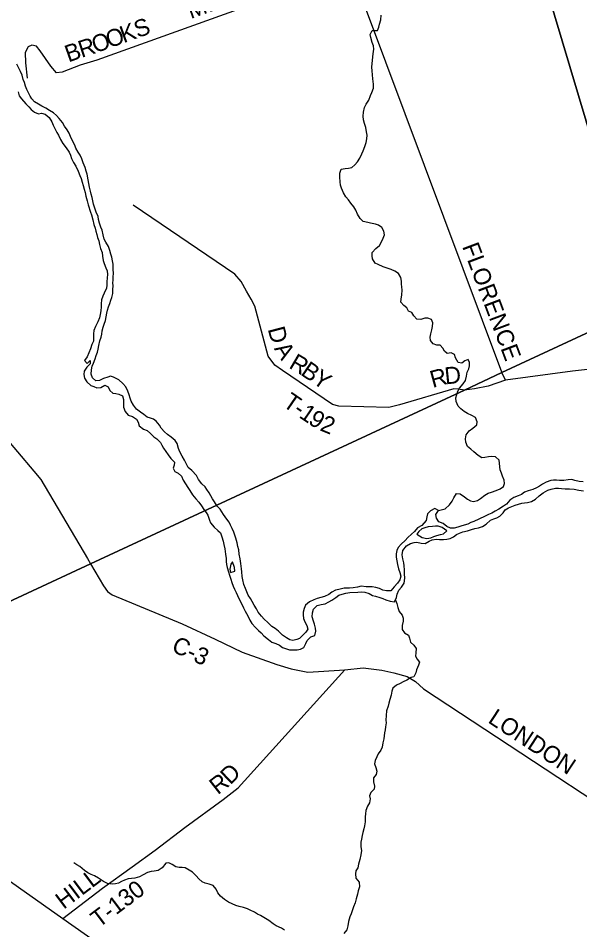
# Model space of a CAD drawing. Extents: x 1643459 to 2064572, y 425441 to 780708.
# Drawn here: x 1799369 to 1809274, y 599024 to 615098 of the extents above; entities that cross this region are included whole.
import ezdxf

# ---------------------------------------------------------------- set-up
doc = ezdxf.new("R2010")
doc.units = 0
for name, color, linetype in [('GM_X_City_Street', 7, 'Continuous'), ('GM_X_Major_River', 7, 'Continuous'), ('GM_X_Major_River_Text', 7, 'Continuous'), ('GM_X_Minor_Lake', 7, 'Continuous'), ('GM_X_Section_Text', 7, 'Continuous'), ('GM_X_Unincorporated_Text', 7, 'Continuous'), ('GM_X_US_Route', 7, 'Continuous'), ('RD_X_Text', 7, 'Continuous')]:
    doc.layers.add(name, color=color, linetype=linetype)

msp = doc.modelspace()

# ---------------------------------------------------------------- linework, layer by layer
at = {"layer": 'GM_X_City_Street'}
for points in [[(1788081, 631718), (1790269, 631741), (1792463, 631765), (1798625, 631871), (1804074, 631955), (1804758, 629443), (1806186, 624205), (1806771, 622059), (1808540, 616123), (1810366, 609995), (1807901, 608849), (1807239, 608541), (1800646, 605476), (1795084, 602890), (1793558, 602184), (1791118, 601055), (1790575, 602316), (1789055, 605851)], [(1826247, 584864), (1815752, 585365), (1810346, 585624), (1807802, 585759), (1796284, 586370), (1794642, 586457), (1794061, 586488), (1794168, 588257), (1794631, 595981), (1795084, 602890), (1800646, 605476), (1807239, 608541), (1807901, 608849), (1810366, 609995), (1808540, 616123), (1806771, 622059), (1811221, 621850), (1814649, 621689), (1819572, 621457), (1824722, 621285)]]:
    msp.add_lwpolyline(points, dxfattribs=at)
at = {"layer": 'GM_X_Major_River_Text'}
for points in [[(1805247, 615976), (1800755, 614357), (1800463, 614268), (1800146, 614147), (1800044, 614136), (1799945, 614255), (1799758, 614520), (1799688, 614605), (1799606, 614621), (1799544, 614595), (1799490, 614495), (1799497, 614309), (1799528, 614042)], [(1807131, 608554), (1807050, 608563), (1806094, 608282), (1805904, 608235), (1805026, 608257), (1804912, 608284), (1804033, 608885), (1803893, 608980), (1803776, 609137), (1803541, 610018), (1803478, 610141), (1803394, 610283), (1803303, 610456), (1803188, 610583), (1801395, 611804)], [(1807964, 608715), (1807655, 608608), (1807419, 608562), (1807239, 608541), (1807131, 608554)], [(1800155, 599220), (1800858, 599756), (1801378, 600136), (1801783, 600425), (1802309, 600829), (1802983, 601323), (1803246, 601526), (1805127, 603610)]]:
    msp.add_lwpolyline(points, dxfattribs=at)
at = {"layer": 'GM_X_Minor_Lake'}
for points in [[(1807898, 608859), (1805509, 615232), (1805276, 615881), (1805247, 615976), (1805102, 616457), (1804795, 617587), (1804427, 618940), (1804291, 619460), (1804218, 619656), (1804141, 620000), (1804100, 620172), (1804034, 620293), (1801697, 622715)], [(1809780, 608947), (1809147, 608877), (1807964, 608715), (1807901, 608849), (1807898, 608859)], [(1798775, 608133), (1799645, 607113), (1799768, 606962), (1800591, 605568)], [(1800591, 605568), (1800646, 605476), (1800874, 605089), (1800942, 604986), (1801028, 604928), (1802258, 604417), (1802843, 604149), (1803320, 603921), (1803931, 603703), (1804185, 603624), (1804477, 603569), (1805127, 603610), (1805455, 603640), (1805781, 603604), (1805993, 603555), (1806230, 603488), (1806376, 603399), (1806518, 603274), (1811686, 599877), (1811923, 599698), (1812186, 599448), (1812439, 599170), (1814450, 597487)]]:
    msp.add_lwpolyline(points, dxfattribs=at)
at = {"layer": 'GM_X_Unincorporated_Text'}
for points in [[(1799988, 613429), (1799922, 613472), (1799853, 613511), (1799783, 613548), (1799727, 613580), (1799658, 613623), (1799608, 613674), (1799577, 613725), (1799546, 613791), (1799522, 613842), (1799497, 613900), (1799478, 613964), (1799455, 614019), (1799438, 614091), (1799406, 614158), (1799377, 614216), (1799342, 614287)], [(1799368, 613801), (1799387, 613729), (1799424, 613676), (1799505, 613591), (1799555, 613536), (1799598, 613486), (1799656, 613441)], [(1799656, 613441), (1799725, 613410), (1799781, 613425), (1799841, 613405), (1799917, 613345), (1799960, 613271), (1799985, 613210), (1800020, 613144), (1800051, 613085), (1800081, 613033), (1800116, 612962), (1800157, 612887), (1800216, 612812), (1800267, 612736), (1800290, 612681), (1800308, 612627), (1800343, 612554), (1800386, 612491), (1800423, 612401), (1800454, 612326), (1800479, 612270), (1800499, 612205), (1800514, 612149), (1800531, 612085), (1800548, 612026), (1800564, 611958), (1800585, 611879), (1800602, 611809), (1800644, 611680), (1800663, 611628), (1800682, 611543), (1800703, 611463), (1800725, 611396), (1800738, 611340), (1800753, 611286), (1800768, 611233), (1800788, 611171), (1800805, 611107), (1800822, 611038), (1800847, 610968), (1800858, 610900), (1800865, 610827), (1800883, 610771), (1800916, 610698), (1800939, 610644), (1800942, 610576), (1800936, 610520), (1800931, 610452), (1800930, 610389), (1800927, 610339), (1800886, 610248), (1800859, 610194), (1800838, 610130), (1800830, 610060), (1800829, 610006), (1800826, 609938), (1800815, 609873), (1800800, 609812), (1800775, 609744), (1800734, 609664), (1800705, 609590), (1800697, 609530), (1800695, 609406), (1800666, 609342), (1800643, 609270), (1800612, 609198), (1800585, 609124), (1800536, 609061), (1800584, 609010), (1800640, 609062), (1800636, 609002), (1800577, 608946), (1800534, 608874), (1800527, 608814), (1800538, 608752), (1800576, 608684), (1800649, 608624), (1800705, 608604), (1800756, 608579), (1800827, 608586), (1800895, 608629), (1800955, 608597), (1800982, 608536), (1801038, 608487), (1801092, 608481), (1801145, 608470), (1801209, 608437), (1801226, 608375), (1801225, 608301), (1801223, 608240), (1801256, 608162), (1801307, 608097), (1801383, 608074), (1801454, 608029), (1801485, 607973), (1801501, 607910), (1801576, 607849), (1801644, 607826), (1801701, 607773), (1801760, 607715), (1801816, 607678)], [(1802136, 607652), (1802069, 607713), (1802001, 607758), (1801946, 607803), (1801891, 607871), (1801863, 607924), (1801804, 607993), (1801752, 608025), (1801699, 608046), (1801645, 608065), (1801583, 608112), (1801526, 608149), (1801456, 608204), (1801401, 608276), (1801362, 608347), (1801345, 608399), (1801326, 608458), (1801300, 608524), (1801267, 608595), (1801214, 608658), (1801143, 608723), (1801051, 608766), (1800999, 608785), (1800949, 608771), (1800875, 608744), (1800802, 608707), (1800738, 608702), (1800679, 608758), (1800655, 608821), (1800662, 608895), (1800675, 608961), (1800694, 609013), (1800723, 609089), (1800746, 609153), (1800765, 609210), (1800777, 609262), (1800792, 609326), (1800811, 609408), (1800830, 609476), (1800841, 609528), (1800851, 609586), (1800868, 609652), (1800883, 609704), (1800906, 609770), (1800921, 609832), (1800931, 609894), (1800942, 609948), (1800963, 610010), (1800986, 610068), (1801005, 610124), (1801021, 610176), (1801036, 610246), (1801039, 610314), (1801042, 610380), (1801040, 610430), (1801043, 610480), (1801044, 610534), (1801047, 610600), (1801044, 610667), (1801041, 610763), (1801033, 610817), (1801018, 610886), (1801003, 610940), (1800984, 611004), (1800959, 611073), (1800914, 611151), (1800886, 611204), (1800867, 611280), (1800848, 611359), (1800827, 611411), (1800804, 611484), (1800787, 611550), (1800777, 611604), (1800746, 611679), (1800721, 611749), (1800698, 611816), (1800683, 611878), (1800671, 611938), (1800658, 611997), (1800643, 612051), (1800624, 612120), (1800613, 612186), (1800603, 612248), (1800583, 612349), (1800565, 612399), (1800550, 612467), (1800517, 612546), (1800488, 612620), (1800459, 612681), (1800425, 612736), (1800384, 612804), (1800367, 612857), (1800338, 612915), (1800291, 613010), (1800265, 613070), (1800234, 613127), (1800185, 613194), (1800150, 613256), (1800093, 613329), (1800041, 613382), (1799988, 613429)], [(1801816, 607678), (1801879, 607619), (1801901, 607569), (1801930, 607514), (1801973, 607459), (1802013, 607399), (1802060, 607336), (1802125, 607269), (1802117, 607217), (1802104, 607165), (1802133, 607107), (1802187, 607078), (1802246, 607025), (1802279, 606950), (1802317, 606886), (1802360, 606821), (1802393, 606769), (1802440, 606692), (1802501, 606623), (1802555, 606566), (1802604, 606501), (1802645, 606433), (1802684, 606382), (1802716, 606332), (1802743, 606247), (1802758, 606197), (1802827, 606126), (1802887, 606067), (1802938, 606024), (1802961, 605954), (1802984, 605875), (1802998, 605817), (1803015, 605740), (1803027, 605648), (1803036, 605570), (1803038, 605520), (1803045, 605467), (1803056, 605415), (1803076, 605337), (1803095, 605274), (1803118, 605206), (1803135, 605148), (1803158, 605085), (1803186, 605031), (1803215, 604974), (1803234, 604918), (1803279, 604833), (1803305, 604779), (1803344, 604698), (1803369, 604642), (1803418, 604561), (1803455, 604486), (1803492, 604427), (1803553, 604357), (1803605, 604300), (1803656, 604259), (1803702, 604208), (1803781, 604141), (1803841, 604098), (1803912, 604071), (1803978, 604041), (1804030, 604004), (1804083, 603981), (1804151, 603962), (1804227, 603959), (1804289, 603961), (1804345, 603972), (1804404, 603999), (1804443, 604071), (1804468, 604123), (1804532, 604190), (1804601, 604215), (1804616, 604287), (1804613, 604345), (1804597, 604414), (1804576, 604466), (1804551, 604541), (1804560, 604613), (1804575, 604679), (1804642, 604742), (1804712, 604761), (1804780, 604772), (1804849, 604806), (1804901, 604835), (1804970, 604886), (1805026, 604924), (1805081, 604943), (1805147, 604960), (1805215, 604970), (1805360, 604980), (1805428, 604983), (1805484, 604978), (1805557, 604955), (1805617, 604920), (1805673, 604906), (1805745, 604885), (1805801, 604866), (1805852, 604843), (1805930, 604816), (1806008, 604807), (1806039, 604883)], [(1804437, 604745), (1804411, 604691), (1804396, 604627), (1804393, 604577), (1804402, 604510), (1804422, 604454), (1804459, 604387), (1804478, 604327), (1804439, 604269), (1804385, 604214), (1804332, 604163), (1804282, 604145), (1804211, 604124), (1804157, 604135), (1804098, 604169), (1804030, 604216), (1803961, 604291), (1803898, 604334), (1803840, 604371), (1803773, 604440), (1803705, 604499), (1803662, 604556), (1803603, 604627), (1803574, 604685), (1803532, 604748), (1803497, 604814), (1803464, 604865), (1803427, 604927), (1803399, 604982), (1803376, 605044), (1803349, 605115), (1803328, 605193), (1803321, 605252), (1803314, 605338), (1803306, 605388), (1803294, 605482), (1803281, 605567), (1803268, 605645), (1803257, 605721), (1803243, 605784), (1803230, 605848), (1803209, 605928), (1803171, 606037), (1803141, 606098), (1803110, 606156), (1803087, 606209), (1803047, 606265), (1802988, 606348), (1802931, 606439), (1802880, 606494), (1802831, 606571), (1802798, 606625), (1802768, 606678), (1802739, 606728), (1802698, 606785), (1802666, 606835), (1802609, 606890), (1802550, 606963), (1802511, 607036), (1802428, 607123), (1802364, 607174), (1802331, 607244), (1802304, 607303), (1802259, 607376), (1802220, 607450), (1802198, 607513), (1802171, 607599), (1802136, 607652)], [(1809331, 606924), (1809261, 606930), (1809189, 606949), (1809133, 606962), (1809067, 606959), (1808995, 606948), (1808919, 606945), (1808861, 606951), (1808811, 606952), (1808761, 606945), (1808682, 606916), (1808614, 606884), (1808563, 606847), (1808513, 606819), (1808444, 606790), (1808364, 606763), (1808301, 606738), (1808243, 606698), (1808189, 606675), (1808112, 606644), (1808043, 606597), (1807984, 606531), (1807926, 606496), (1807845, 606439), (1807783, 606403), (1807720, 606372), (1807664, 606345), (1807605, 606315), (1807496, 606265), (1807408, 606226), (1807350, 606204), (1807297, 606177), (1807237, 606158), (1807176, 606140), (1807124, 606123), (1807056, 606104), (1806994, 606104), (1806930, 606135), (1806865, 606186), (1806789, 606217), (1806744, 606280), (1806737, 606348), (1806784, 606416), (1806716, 606453), (1806641, 606413), (1806585, 606356), (1806576, 606306), (1806565, 606240), (1806488, 606151), (1806409, 606110), (1806360, 606048), (1806308, 605999), (1806243, 605941), (1806192, 605888), (1806125, 605826), (1806068, 605765), (1806046, 605713), (1806037, 605651), (1806036, 605595), (1806045, 605531), (1806061, 605466), (1806076, 605386), (1806097, 605322), (1806116, 605257), (1806101, 605193), (1806056, 605138), (1805997, 605070), (1805942, 605001), (1805866, 604998), (1805798, 605012), (1805743, 605039), (1805677, 605060), (1805611, 605073), (1805505, 605074), (1805417, 605081), (1805351, 605066), (1805278, 605055), (1805210, 605050), (1805120, 605045), (1805024, 605026), (1804965, 605011), (1804903, 604975), (1804848, 604938), (1804772, 604899), (1804706, 604882), (1804643, 604866), (1804581, 604843), (1804508, 604804), (1804437, 604745)], [(1806039, 604883), (1806054, 604939), (1806085, 605011), (1806132, 605067), (1806176, 605138), (1806190, 605224), (1806185, 605298), (1806182, 605373), (1806178, 605441), (1806169, 605497), (1806152, 605563), (1806141, 605636), (1806152, 605714), (1806217, 605793), (1806288, 605838), (1806352, 605854), (1806402, 605857), (1806474, 605844), (1806546, 605835), (1806618, 605878), (1806669, 605902), (1806745, 605913), (1806797, 605908), (1806869, 605907), (1806929, 605911), (1806989, 605922), (1807048, 605951), (1807101, 605995), (1807151, 606020), (1807213, 606042), (1807294, 606061), (1807362, 606080), (1807422, 606097), (1807487, 606114), (1807557, 606134), (1807621, 606179), (1807698, 606248), (1807755, 606271), (1807811, 606289), (1807866, 606316), (1807920, 606374), (1807957, 606429), (1808018, 606465), (1808074, 606490), (1808136, 606509), (1808195, 606529), (1808249, 606548), (1808301, 606555), (1808353, 606561), (1808424, 606576), (1808492, 606617), (1808559, 606678), (1808630, 606730), (1808710, 606773), (1808771, 606792), (1808843, 606811), (1808901, 606813), (1808953, 606806), (1809017, 606801), (1809095, 606798), (1809173, 606793), (1809259, 606778), (1809339, 606763)], [(1806401, 605998), (1806493, 605944), (1806575, 605923), (1806647, 605934), (1806698, 605960), (1806752, 605977), (1806816, 605992), (1806872, 606008), (1806929, 606061), (1806844, 606118), (1806778, 606141), (1806726, 606140), (1806678, 606138)], [(1806678, 606138), (1806598, 606131), (1806543, 606112), (1806487, 606091), (1806432, 606047), (1806401, 605998)], [(1803121, 605470), (1803100, 605383), (1803111, 605326), (1803192, 605345), (1803185, 605414), (1803147, 605511)], [(1803147, 605511), (1803121, 605470)]]:
    msp.add_lwpolyline(points, dxfattribs=at)
at = {"layer": 'GM_X_US_Route'}
for points in [[(1806009, 610638), (1805945, 610666), (1805879, 610693), (1805804, 610714), (1805718, 610753), (1805664, 610780), (1805617, 610853), (1805612, 610907), (1805613, 610967), (1805678, 611037), (1805740, 611088), (1805777, 611152), (1805808, 611219), (1805829, 611277), (1805820, 611342), (1805782, 611408), (1805725, 611447), (1805671, 611468), (1805585, 611485), (1805533, 611495), (1805453, 611515), (1805402, 611569), (1805355, 611642), (1805324, 611713), (1805290, 611769), (1805237, 611838), (1805196, 611893), (1805145, 611947), (1805105, 612016), (1805072, 612099), (1805055, 612151), (1805048, 612213), (1805043, 612294), (1805042, 612366), (1805067, 612436), (1805135, 612449), (1805197, 612452), (1805251, 612467), (1805308, 612515), (1805355, 612566), (1805396, 612630), (1805431, 612704), (1805451, 612758), (1805484, 612838), (1805507, 612905), (1805520, 612973), (1805523, 613034), (1805514, 613096), (1805501, 613172), (1805476, 613243), (1805456, 613307), (1805451, 613371), (1805456, 613443), (1805479, 613525), (1805508, 613581), (1805551, 613655), (1805580, 613735), (1805607, 613786), (1805636, 613866), (1805635, 613936), (1805624, 614027), (1805617, 614097), (1805610, 614169), (1805608, 614234), (1805611, 614298), (1805616, 614352), (1805621, 614414), (1805631, 614470), (1805643, 614554), (1805633, 614610), (1805614, 614671), (1805589, 614759), (1805576, 614809), (1805609, 614879), (1805703, 614884), (1805732, 614938), (1805744, 614990), (1805765, 615072), (1805770, 615152)], [(1806784, 606416), (1806900, 606446), (1806973, 606520), (1807024, 606579), (1807053, 606641), (1807100, 606717), (1807162, 606714), (1807239, 606661), (1807293, 606616), (1807346, 606585), (1807402, 606576), (1807469, 606592), (1807525, 606627), (1807598, 606688), (1807656, 606722), (1807719, 606741), (1807801, 606768), (1807872, 606799), (1807928, 606839), (1807947, 606893), (1807942, 606953), (1807911, 607023), (1807893, 607076), (1807870, 607136), (1807861, 607190), (1807855, 607250), (1807850, 607303), (1807785, 607364), (1807713, 607367), (1807663, 607365), (1807601, 607354), (1807548, 607347), (1807479, 607387), (1807408, 607454), (1807350, 607501), (1807291, 607546), (1807264, 607625), (1807256, 607679), (1807271, 607749), (1807320, 607822), (1807389, 607870), (1807456, 607929), (1807466, 607983), (1807437, 608060), (1807372, 608090), (1807292, 608128), (1807236, 608160), (1807173, 608207), (1807130, 608258), (1807091, 608339), (1807089, 608405), (1807106, 608465), (1807123, 608521), (1807152, 608576), (1807219, 608648), (1807257, 608707), (1807273, 608787), (1807287, 608855), (1807314, 608917), (1807327, 608969), (1807326, 609029), (1807306, 609080), (1807244, 609056), (1807191, 609017), (1807131, 609028), (1807084, 609108), (1807063, 609169), (1807007, 609198), (1806937, 609186), (1806886, 609225), (1806858, 609280), (1806813, 609330), (1806755, 609333), (1806689, 609356), (1806640, 609415), (1806637, 609475), (1806645, 609531), (1806662, 609605), (1806675, 609661), (1806682, 609729), (1806657, 609783), (1806593, 609810), (1806543, 609809), (1806470, 609784), (1806402, 609791), (1806349, 609851), (1806310, 609906), (1806254, 609931), (1806223, 609993), (1806169, 610032), (1806120, 610093), (1806125, 610145), (1806134, 610223), (1806139, 610303), (1806133, 610359), (1806128, 610411), (1806127, 610462), (1806118, 610528), (1806074, 610595), (1806009, 610638)], [(1806021, 604837), (1806048, 604775), (1806065, 604706), (1806086, 604636), (1806139, 604569), (1806159, 604519), (1806156, 604467), (1806141, 604391), (1806138, 604321), (1806185, 604262), (1806251, 604219), (1806272, 604165), (1806285, 604096), (1806349, 604045), (1806386, 603985), (1806381, 603907), (1806378, 603849), (1806408, 603796), (1806449, 603743), (1806430, 603688), (1806393, 603610), (1806380, 603554), (1806348, 603486), (1806297, 603471), (1806221, 603428), (1806160, 603396), (1806106, 603367), (1806039, 603340), (1805978, 603282), (1805958, 603230), (1805947, 603160), (1805922, 603082), (1805905, 603018), (1805892, 602965), (1805867, 602885), (1805856, 602803), (1805855, 602722), (1805857, 602672), (1805848, 602602), (1805843, 602550), (1805832, 602494), (1805824, 602444), (1805817, 602390), (1805802, 602318), (1805787, 602244), (1805766, 602192), (1805719, 602127), (1805695, 602071), (1805664, 602011), (1805651, 601953), (1805676, 601883), (1805695, 601820), (1805685, 601762), (1805636, 601705), (1805633, 601631), (1805652, 601558), (1805645, 601504), (1805587, 601447), (1805566, 601387), (1805579, 601333), (1805562, 601265), (1805529, 601205), (1805500, 601127), (1805496, 601069), (1805491, 601013), (1805486, 600929), (1805479, 600855), (1805462, 600803), (1805447, 600737), (1805435, 600685), (1805422, 600619), (1805413, 600567), (1805412, 600487), (1805423, 600422), (1805412, 600344), (1805393, 600264), (1805370, 600178), (1805357, 600118), (1805326, 600065), (1805316, 600013), (1805321, 599932), (1805384, 599866), (1805387, 599783), (1805366, 599713), (1805355, 599653), (1805332, 599572), (1805309, 599500), (1805284, 599430), (1805266, 599376), (1805239, 599304), (1805216, 599252), (1805195, 599172), (1805184, 599094), (1805163, 599024), (1805112, 598959)], [(1804068, 599018), (1804010, 599051), (1803918, 599094), (1803863, 599131), (1803787, 599188), (1803698, 599243), (1803640, 599278), (1803589, 599300), (1803537, 599333), (1803461, 599368), (1803410, 599391), (1803342, 599414), (1803264, 599437), (1803208, 599453), (1803145, 599482), (1803079, 599511), (1803005, 599556), (1802938, 599617), (1802891, 599674), (1802862, 599738), (1802808, 599803), (1802739, 599828), (1802665, 599843), (1802613, 599872), (1802556, 599923), (1802510, 599973), (1802443, 600042), (1802383, 600075), (1802316, 600116), (1802260, 600121), (1802206, 600121), (1802148, 600134), (1802084, 600173), (1802025, 600204), (1801974, 600198), (1801909, 600119), (1801835, 600072), (1801766, 600057), (1801714, 600049), (1801648, 600034), (1801575, 599995), (1801507, 599958), (1801424, 599935), (1801366, 599927), (1801310, 599920), (1801244, 599901), (1801191, 599877), (1801139, 599848), (1801085, 599833), (1801025, 599827), (1800945, 599840), (1800873, 599877), (1800786, 599934), (1800712, 599973), (1800654, 599998), (1800599, 600027), (1800537, 600070), (1800454, 600141), (1800400, 600170), (1800347, 600202)]]:
    msp.add_lwpolyline(points, dxfattribs=at)
at = {"layer": 'RD_X_Text'}
msp.add_lwpolyline([(1792387, 604978), (1792425, 604947), (1794064, 603653), (1795084, 602890), (1798244, 600569), (1800155, 599220), (1801837, 598044)], dxfattribs=at)

# ---------------------------------------------------------------- texts
at = {"layer": 'GM_X_Major_River'}
for s, rotation, p in [('MILLER', 19.9061, (1802412, 615082)), ('K', 19.9009, (1801226, 614656)), ('S', 19.897, (1801474, 614745)), ('O', 19.624, (1800727, 614477)), ('O', 19.8985, (1800977, 614566)), ('B', 19.5149, (1800254, 614316)), ('R', 18.0647, (1800485, 614397)), ('D', 284.827, (1803768, 609618)), ('A', 302.2235, (1803875, 609272)), ('R', 329.5116, (1804127, 608941)), ('B', 325.5944, (1804335, 608819)), ('Y', 325.5959, (1804538, 608680)), ('R', 15.354, (1806679, 608577)), ('D', 5.9484, (1806904, 608640)), ('T', 325.3626, (1804017, 608268)), ('-', 325.4631, (1804202, 608140)), ('1', 325.8705, (1804306, 608069)), ('9', 327.5629, (1804467, 607960)), ('2', 337.9701, (1804675, 607834)), ('D', 44.0442, (1803108, 601569)), ('R', 38.1088, (1802889, 601395)), ('HILL', 37.1082, (1800170, 599376)), ('T-130', 36.9265, (1800791, 599050))]:
    msp.add_text(s, height=300, rotation=rotation, dxfattribs=at).set_placement(p)
at = {"layer": 'GM_X_Section_Text'}
for s, rotation, p in [('FLORENCE', 290.6651, (1807196, 611074)), ('C-3', 335.4816, (1802055, 603941)), ('LONDON', 326.7164, (1807638, 602688))]:
    msp.add_text(s, height=300, rotation=rotation, dxfattribs=at).set_placement(p)

doc.saveas('drawing.dxf')
